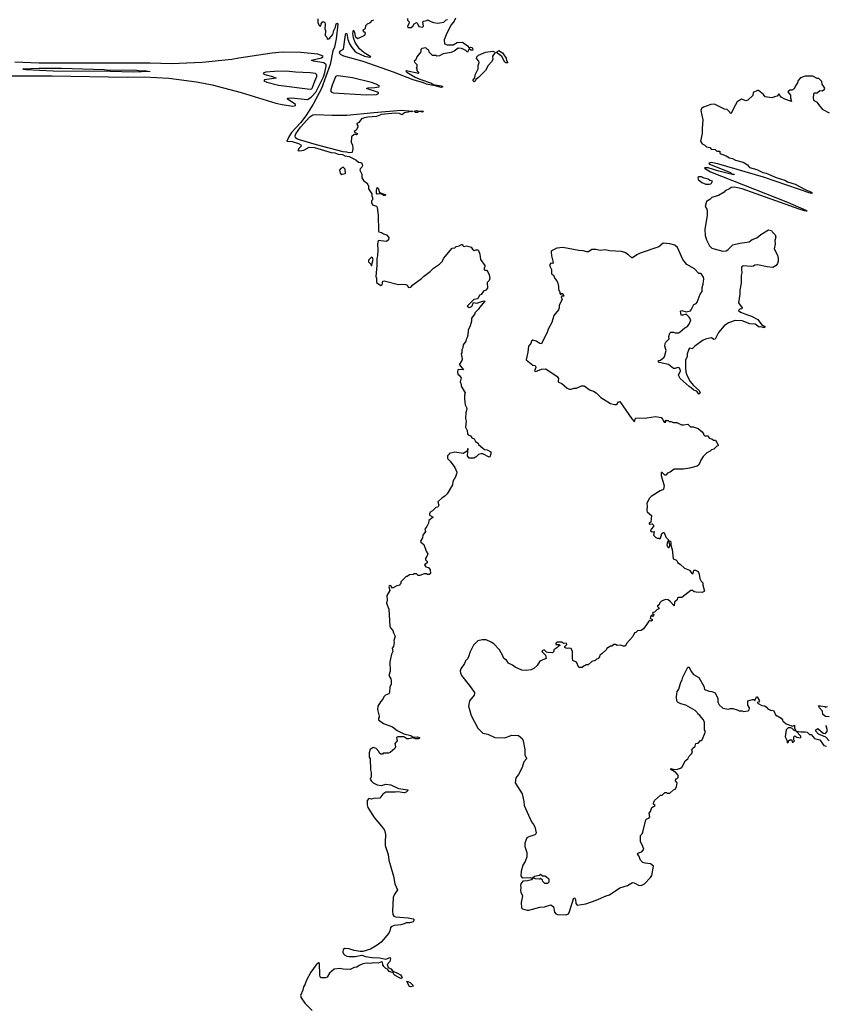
# Model space of a CAD drawing. Extents: x 1980017 to 2252640, y 74400 to 266395.
# Tile 261 of 388: x 2099582 to 2109063, y 207460 to 219032. Entities that reach past the tile are written whole.
import ezdxf

# ---------------------------------------------------------------- set-up
doc = ezdxf.new("R2010")
doc.units = 0

msp = doc.modelspace()

# ---------------------------------------------------------------- linework, layer by layer
at = {"layer": '0CON20XD'}
for points in [[(2104705, 219050), (2104690, 219015), (2104655, 218970), (2104602, 218875), (2104570, 218795), (2104575, 218750), (2104605, 218737), (2104675, 218738), (2104725, 218762), (2104785, 218769), (2104846, 218726), (2104865, 218700), (2104881, 218709), (2104898, 218705), (2104906, 218696), (2104907, 218673), (2104884, 218674), (2104865, 218690), (2104845, 218650), (2104825, 218670), (2104802, 218682), (2104773, 218693), (2104735, 218697), (2104688, 218662), (2104655, 218646), (2104561, 218629), (2104515, 218607), (2104485, 218603), (2104475, 218610), (2104435, 218610), (2104395, 218650), (2104390, 218675), (2104375, 218680), (2104355, 218700), (2104308, 218692), (2104298, 218682), (2104298, 218655), (2104248, 218595), (2104238, 218562), (2104220, 218545), (2104225, 218530), (2104248, 218505), (2104250, 218475), (2104242, 218468), (2104250, 218455), (2104250, 218435), (2104272, 218405), (2104269, 218401), (2104125, 218430), (2104122, 218425), (2104132, 218415), (2104232, 218355), (2104285, 218331), (2104421, 218285), (2104441, 218271), (2104535, 218253), (2104552, 218245), (2104552, 218238), (2104535, 218234), (2104481, 218251), (2104365, 218275), (2104330, 218290), (2104208, 218325), (2103976, 218416), (2103620, 218540), (2103393, 218603), (2103351, 218621), (2103339, 218645), (2103353, 218667), (2103386, 218685), (2103412, 218855), (2103415, 218868), (2103425, 218870), (2103439, 218799), (2103458, 218748), (2103484, 218704), (2103522, 218662), (2103542, 218645), (2103635, 218604), (2103695, 218590), (2103710, 218595), (2103631, 218641), (2103575, 218689), (2103526, 218765), (2103505, 218820), (2103497, 218865), (2103505, 218910), (2103516, 218886), (2103524, 218834), (2103555, 218812), (2103640, 218850), (2103648, 218875), (2103622, 218895), (2103618, 218912), (2103645, 218930), (2103650, 218965), (2103670, 218985), (2103705, 218998), (2103725, 219022), (2103745, 219032)], [(2103320, 218980), (2103301, 218805), (2103281, 218709), (2103264, 218665), (2103232, 218505), (2103129, 218225), (2103031, 218039), (2102954, 217915), (2102887, 217825), (2102776, 217705), (2102744, 217656), (2102722, 217605), (2102785, 217599), (2102858, 217578), (2102885, 217562), (2102892, 217545), (2102865, 217522), (2102850, 217495), (2102875, 217490), (2102920, 217500), (2102985, 217534), (2103045, 217528), (2103243, 217473), (2103285, 217469), (2103325, 217450), (2103375, 217447), (2103405, 217433), (2103454, 217424), (2103533, 217383), (2103565, 217358), (2103590, 217355), (2103602, 217345), (2103612, 217315), (2103603, 217297), (2103582, 217278), (2103580, 217265), (2103602, 217215), (2103603, 217173), (2103621, 217141), (2103670, 217105), (2103670, 217095), (2103680, 217085), (2103680, 217045), (2103720, 216985), (2103720, 216955), (2103730, 216945), (2103730, 216915), (2103718, 216902), (2103718, 216885), (2103730, 216855), (2103775, 216842), (2103783, 216823), (2103797, 216735), (2103798, 216545), (2103805, 216538), (2103835, 216531), (2103858, 216515), (2103894, 216504), (2103922, 216472), (2103918, 216445), (2103895, 216425), (2103795, 216438), (2103788, 216395), (2103793, 216326), (2103787, 216255), (2103778, 216225), (2103779, 216145), (2103767, 216015), (2103774, 215994), (2103776, 215945), (2103825, 215907), (2103843, 215915), (2103850, 215960), (2103865, 215962), (2104035, 215918), (2104075, 215922), (2104119, 215919), (2104135, 215912), (2104153, 215883), (2104180, 215890), (2104203, 215917), (2104305, 215989), (2104330, 216015), (2104408, 216072), (2104445, 216113), (2104515, 216160), (2104550, 216195), (2104564, 216225), (2104665, 216348), (2104695, 216352), (2104713, 216367), (2104746, 216374), (2104775, 216390), (2104785, 216390), (2104792, 216375), (2104805, 216368), (2104835, 216373), (2104887, 216357), (2104904, 216334), (2104925, 216318), (2104945, 216328), (2104965, 216328), (2104975, 216320), (2104992, 216275), (2104998, 216215), (2105048, 216145), (2105050, 216125), (2105042, 216115), (2105040, 216095), (2105048, 216088), (2105067, 216087), (2105085, 216070), (2105100, 216035), (2105108, 215995), (2105100, 215965), (2105078, 215942), (2105080, 215875), (2105060, 215855), (2105035, 215842), (2105006, 215804), (2104987, 215793), (2104965, 215752), (2104918, 215745), (2104840, 215665), (2104865, 215650), (2104895, 215662), (2104915, 215710), (2104955, 215701), (2105038, 215728), (2105050, 215725), (2104985, 215650), (2104975, 215630), (2104932, 215588), (2104930, 215575), (2104892, 215525), (2104892, 215488), (2104877, 215435), (2104853, 215385), (2104851, 215325), (2104843, 215295), (2104830, 215275), (2104827, 215255), (2104795, 215210), (2104792, 215175), (2104777, 215153), (2104778, 215115), (2104772, 215105), (2104782, 215048), (2104778, 215025), (2104752, 214985), (2104752, 214975), (2104797, 214915), (2104745, 214922), (2104732, 214915), (2104728, 214895), (2104732, 214865), (2104746, 214856), (2104772, 214822), (2104758, 214775), (2104772, 214745), (2104772, 214725), (2104817, 214645), (2104809, 214621), (2104810, 214575), (2104818, 214505), (2104833, 214473), (2104837, 214455), (2104827, 214415), (2104822, 214345), (2104829, 214315), (2104820, 214245), (2104843, 214205), (2104844, 214164), (2104853, 214153), (2104880, 214140), (2104896, 214116), (2104922, 214105), (2104938, 214075), (2104970, 214055), (2104975, 214040), (2105025, 213998), (2105045, 213982), (2105075, 213977), (2105120, 213955), (2105118, 213925), (2105106, 213894), (2105099, 213891), (2105025, 213928), (2105005, 213930), (2104975, 213920), (2104945, 213890), (2104935, 213890), (2104925, 213880), (2104865, 213880), (2104847, 213907), (2104848, 213955), (2104855, 213990), (2104845, 213990), (2104840, 213960), (2104795, 213934), (2104695, 213948), (2104630, 213935), (2104630, 213925), (2104612, 213905), (2104612, 213875), (2104643, 213843), (2104695, 213770), (2104718, 213715), (2104717, 213695), (2104705, 213660), (2104672, 213605), (2104668, 213565), (2104605, 213460), (2104579, 213431), (2104547, 213413), (2104498, 213365), (2104507, 213325), (2104496, 213304), (2104475, 213298), (2104432, 213258), (2104406, 213244), (2104397, 213225), (2104399, 213209), (2104440, 213185), (2104390, 213145), (2104388, 213115), (2104369, 213075), (2104342, 213045), (2104352, 213015), (2104322, 212975), (2104318, 212942), (2104291, 212905), (2104295, 212892), (2104332, 212865), (2104360, 212785), (2104380, 212755), (2104367, 212723), (2104352, 212705), (2104353, 212685), (2104370, 212665), (2104372, 212648), (2104340, 212625), (2104355, 212600), (2104385, 212592), (2104408, 212565), (2104410, 212525), (2104395, 212510), (2104375, 212510), (2104365, 212520), (2104335, 212520), (2104285, 212500), (2104265, 212500), (2104245, 212520), (2104215, 212520), (2104205, 212510), (2104163, 212507), (2104135, 212490), (2104125, 212490), (2104060, 212425), (2104060, 212405), (2104050, 212395), (2104050, 212385), (2104013, 212377), (2103965, 212350), (2103950, 212375), (2103935, 212382), (2103923, 212375), (2103921, 212365), (2103934, 212325), (2103899, 212265), (2103900, 212210), (2103892, 212175), (2103920, 212105), (2103934, 211904), (2103941, 211885), (2103966, 211855), (2103974, 211825), (2103996, 211785), (2103981, 211735), (2103984, 211714), (2103976, 211665), (2103961, 211645), (2103969, 211605), (2103951, 211575), (2103941, 211521), (2103934, 211485), (2103938, 211375), (2103922, 211325), (2103945, 211285), (2103950, 211265), (2103947, 211223), (2103933, 211187), (2103928, 211125), (2103920, 211110), (2103880, 211095), (2103860, 211075), (2103850, 211045), (2103823, 211017), (2103792, 210965), (2103787, 210925), (2103808, 210845), (2103808, 210835), (2103798, 210825), (2103798, 210805), (2103859, 210759), (2103963, 210723), (2104018, 210678), (2104095, 210641), (2104179, 210619), (2104205, 210600), (2104255, 210605), (2104280, 210595), (2104276, 210585), (2104265, 210582), (2104235, 210582), (2104205, 210591), (2104155, 210579), (2104132, 210582), (2104095, 210604), (2104025, 210602), (2104012, 210595), (2104020, 210555), (2103992, 210525), (2104000, 210485), (2103990, 210465), (2103935, 210420), (2103915, 210412), (2103855, 210410), (2103845, 210400), (2103825, 210400), (2103812, 210412), (2103805, 210430), (2103770, 210465), (2103735, 210478), (2103700, 210455), (2103688, 210415), (2103690, 210365), (2103700, 210345), (2103707, 210215), (2103713, 210185), (2103714, 210135), (2103702, 210105), (2103713, 210085), (2103735, 210064), (2103785, 210041), (2103835, 210032), (2103885, 210046), (2103945, 210040), (2104035, 209997), (2104142, 209982), (2104142, 209975), (2104126, 209955), (2104105, 209946), (2104025, 209958), (2103995, 209953), (2103885, 209955), (2103850, 209930), (2103815, 209884), (2103745, 209879), (2103715, 209871), (2103685, 209879), (2103666, 209855), (2103664, 209806), (2103675, 209774), (2103747, 209657), (2103835, 209553), (2103868, 209505), (2103880, 209455), (2103877, 209365), (2103879, 209325), (2103911, 209221), (2103920, 209155), (2103975, 208965), (2103990, 208875), (2104021, 208805), (2103982, 208745), (2103973, 208717), (2103963, 208555), (2103968, 208515), (2103978, 208498), (2103999, 208489), (2104149, 208475), (2104208, 208465), (2104219, 208455), (2104205, 208429), (2104165, 208418), (2104125, 208418), (2104102, 208405), (2104062, 208395), (2103983, 208387), (2103950, 208370), (2103940, 208360), (2103934, 208325), (2103920, 208295), (2103829, 208191), (2103785, 208155), (2103705, 208110), (2103615, 208081), (2103585, 208080), (2103515, 208093), (2103455, 208113), (2103405, 208116), (2103382, 208105), (2103378, 208075), (2103386, 208055), (2103400, 208040), (2103425, 208027), (2103455, 208021), (2103525, 208022), (2103605, 208038), (2103645, 208024), (2103725, 208011), (2103815, 208006), (2103885, 207992), (2103935, 208010), (2103941, 207995), (2103931, 207965), (2103902, 207928), (2103913, 207893), (2103945, 207879), (2103968, 207848), (2104015, 207829), (2104056, 207806), (2104075, 207785), (2104077, 207773), (2104065, 207765), (2104055, 207767), (2103995, 207797), (2103984, 207805), (2103971, 207831), (2103925, 207847), (2103905, 207875), (2103885, 207883), (2103862, 207905), (2103851, 207925), (2103847, 207955), (2103835, 207961), (2103795, 207943), (2103745, 207948), (2103705, 207940), (2103667, 207943), (2103615, 207936), (2103573, 207917), (2103545, 207896), (2103515, 207892), (2103465, 207868), (2103383, 207873), (2103345, 207883), (2103278, 207872), (2103225, 207828), (2103195, 207780), (2103175, 207772), (2103125, 207772), (2103115, 207782), (2103110, 207805), (2103105, 207940), (2103094, 207946), (2103065, 207923), (2103005, 207839), (2102954, 207745), (2102935, 207690), (2102916, 207664), (2102908, 207625), (2102883, 207565), (2102891, 207535), (2102935, 207475), (2103018, 207388)], [(2103088, 219042), (2103088, 218995), (2103105, 218958), (2103120, 218955), (2103127, 218985), (2103145, 219010), (2103158, 219008), (2103167, 218997), (2103172, 218975), (2103168, 218925), (2103178, 218905), (2103173, 218847), (2103190, 218825), (2103195, 218802), (2103220, 218805), (2103264, 218856), (2103274, 218905), (2103294, 218945), (2103300, 218985), (2103315, 218992), (2103320, 218980)], [(2104140, 219045), (2104140, 219025), (2104160, 219005), (2104157, 218983), (2104140, 218955), (2104145, 218940), (2104185, 218940), (2104202, 218955), (2104218, 218985), (2104245, 219000), (2104258, 218988), (2104275, 218952), (2104316, 218944), (2104328, 218955), (2104320, 219005), (2104330, 219015), (2104367, 219023), (2104375, 219030), (2104415, 219010), (2104445, 218998), (2104495, 218990), (2104567, 219003), (2104595, 219030), (2104610, 219035)], [(2102794, 218016), (2102825, 218023), (2102822, 218035), (2102737, 218095), (2102728, 218105), (2102730, 218110), (2102776, 218114), (2102965, 218092), (2103009, 218121), (2103061, 218179), (2103080, 218210), (2103151, 218359), (2103169, 218411), (2103184, 218485), (2103183, 218503), (2103155, 218523), (2103035, 218544), (2103010, 218555), (2103130, 218585), (2103146, 218594), (2103148, 218605), (2103085, 218625), (2102885, 218648), (2102665, 218650), (2102550, 218640), (2102159, 218581), (2102075, 218563), (2101725, 218530), (2101365, 218515), (2101115, 218521), (2100439, 218519), (2099805, 218522), (2099525, 218531)], [(2104925, 218302), (2104913, 218313), (2104913, 218327), (2104932, 218348), (2104936, 218385), (2104972, 218455), (2104971, 218495), (2104983, 218527), (2104980, 218545), (2104951, 218575), (2104954, 218596), (2104975, 218616), (2105055, 218651), (2105145, 218661), (2105163, 218653), (2105171, 218645), (2105140, 218605), (2105142, 218565), (2105128, 218535), (2105087, 218493), (2105057, 218435), (2104975, 218352), (2104942, 218328), (2104935, 218310), (2104925, 218302)], [(2105315, 218524), (2105295, 218526), (2105285, 218534), (2105249, 218599), (2105187, 218645), (2105189, 218655), (2105215, 218670), (2105255, 218644), (2105298, 218578), (2105303, 218553), (2105320, 218525), (2105315, 218524)], [(2099465, 218374), (2099965, 218373), (2100845, 218358), (2101045, 218361), (2101335, 218345), (2101661, 218301), (2101844, 218265), (2102185, 218178), (2102592, 218052), (2102665, 218035), (2102794, 218016)], [(2100915, 218416), (2100645, 218424), (2099975, 218428), (2099655, 218442), (2099630, 218445), (2099620, 218455), (2099805, 218464), (2100075, 218463), (2100575, 218447), (2100635, 218440), (2100935, 218441), (2101005, 218432), (2101045, 218436), (2101115, 218424), (2100915, 218416)], [(2102995, 218214), (2103015, 218221), (2103025, 218234), (2103049, 218311), (2103073, 218365), (2103075, 218385), (2103059, 218399), (2102995, 218408), (2102824, 218414), (2102715, 218425), (2102575, 218424), (2102474, 218416), (2102442, 218405), (2102448, 218395), (2102465, 218387), (2102555, 218364), (2102598, 218345), (2102460, 218325), (2102450, 218315), (2102486, 218296), (2102625, 218263), (2102995, 218214)], [(2103655, 218149), (2103775, 218154), (2103800, 218165), (2103800, 218175), (2103660, 218225), (2103677, 218233), (2103756, 218234), (2103805, 218242), (2103810, 218245), (2103808, 218255), (2103772, 218275), (2103715, 218295), (2103495, 218347), (2103325, 218374), (2103305, 218370), (2103295, 218360), (2103255, 218263), (2103236, 218195), (2103245, 218179), (2103265, 218174), (2103655, 218149)], [(2109102, 217935), (2109025, 217973), (2108976, 218035), (2108958, 218058), (2108919, 218079), (2108912, 218105), (2108918, 218165), (2108925, 218172), (2108956, 218174), (2108985, 218200), (2109015, 218194), (2109042, 218215), (2109045, 218228), (2109013, 218273), (2109012, 218305), (2108975, 218342), (2108955, 218342), (2108905, 218368), (2108845, 218370), (2108815, 218368), (2108761, 218349), (2108732, 218318), (2108725, 218290), (2108700, 218255), (2108685, 218220), (2108656, 218204), (2108635, 218202), (2108610, 218185), (2108642, 218145), (2108641, 218115), (2108655, 218070), (2108575, 218098), (2108531, 218121), (2108505, 218159), (2108486, 218134), (2108453, 218127), (2108426, 218114), (2108344, 218124), (2108323, 218153), (2108265, 218200), (2108255, 218200), (2108204, 218176), (2108198, 218142), (2108140, 218085), (2108115, 218080), (2108065, 218098), (2108015, 218067), (2107974, 217995), (2107945, 217930), (2107935, 217930), (2107930, 217945), (2107897, 217977), (2107865, 217982), (2107749, 218039), (2107705, 218037), (2107620, 218005), (2107595, 217990), (2107588, 217965), (2107613, 217855), (2107602, 217755), (2107603, 217695), (2107583, 217605), (2107603, 217573), (2107635, 217558), (2107655, 217538), (2107695, 217529), (2107711, 217511), (2107755, 217506), (2107775, 217486), (2107813, 217485), (2107812, 217465), (2107822, 217455), (2107885, 217430), (2107925, 217407), (2107960, 217400), (2107995, 217380), (2108086, 217356), (2108138, 217325), (2108160, 217295), (2108245, 217272), (2108317, 217235), (2108355, 217228), (2108475, 217176), (2108575, 217145), (2108605, 217127), (2108695, 217097), (2108821, 217031), (2108880, 217010), (2108902, 216995), (2108873, 216995), (2108325, 217182), (2107800, 217335), (2107715, 217352), (2107680, 217345), (2107690, 217335), (2107938, 217235), (2107958, 217218), (2107980, 217215), (2107975, 217210), (2107895, 217229), (2107800, 217250), (2107675, 217289), (2107635, 217290), (2107630, 217285), (2107700, 217245), (2108608, 216888), (2108823, 216795), (2108837, 216783), (2108806, 216784), (2108745, 216806), (2108075, 217043), (2107985, 217065), (2107945, 217061), (2107926, 217044), (2107875, 217020), (2107862, 217005), (2107795, 216967), (2107716, 216944), (2107695, 216920), (2107656, 216894), (2107637, 216835), (2107660, 216805), (2107664, 216785), (2107664, 216734), (2107633, 216565), (2107637, 216495), (2107653, 216445), (2107690, 216375), (2107716, 216346), (2107743, 216337), (2107845, 216312), (2107885, 216314), (2107905, 216326), (2107965, 216387), (2108045, 216406), (2108155, 216422), (2108193, 216447), (2108245, 216468), (2108294, 216506), (2108385, 216562), (2108420, 216555), (2108425, 216540), (2108460, 216505), (2108468, 216475), (2108458, 216435), (2108460, 216395), (2108448, 216338), (2108488, 216265), (2108497, 216225), (2108497, 216195), (2108488, 216165), (2108472, 216145), (2108435, 216119), (2108366, 216126), (2108255, 216149), (2108224, 216146), (2108206, 216134), (2108185, 216130), (2108085, 216141), (2108066, 216125), (2108064, 216095), (2108070, 216055), (2108061, 216025), (2108063, 215935), (2108047, 215855), (2108047, 215805), (2108030, 215705), (2108072, 215645), (2108070, 215635), (2108045, 215628), (2108030, 215615), (2108053, 215595), (2108135, 215562), (2108185, 215546), (2108258, 215508), (2108301, 215451), (2108342, 215425), (2108335, 215410), (2108295, 215422), (2108275, 215420), (2108225, 215452), (2108165, 215459), (2108075, 215494), (2107992, 215498), (2107915, 215468), (2107863, 215435), (2107796, 215354), (2107755, 215278), (2107740, 215275), (2107715, 215292), (2107655, 215283), (2107616, 215264), (2107517, 215195), (2107485, 215163), (2107455, 215170), (2107445, 215160), (2107429, 215105), (2107427, 215075), (2107409, 215031), (2107406, 214945), (2107411, 214895), (2107424, 214855), (2107462, 214781), (2107502, 214732), (2107570, 214675), (2107580, 214645), (2107565, 214632), (2107540, 214665), (2107525, 214670), (2107505, 214677), (2107476, 214706), (2107450, 214720), (2107346, 214816), (2107326, 214855), (2107349, 214905), (2107346, 214925), (2107335, 214939), (2107315, 214946), (2107285, 214934), (2107265, 214934), (2107208, 214978), (2107100, 215005), (2107090, 215015), (2107090, 215025), (2107115, 215030), (2107155, 215067), (2107166, 215085), (2107181, 215145), (2107166, 215195), (2107170, 215225), (2107178, 215242), (2107215, 215280), (2107213, 215307), (2107222, 215348), (2107235, 215358), (2107265, 215358), (2107285, 215350), (2107325, 215352), (2107345, 215362), (2107399, 215411), (2107430, 215425), (2107455, 215460), (2107470, 215505), (2107452, 215535), (2107415, 215570), (2107375, 215558), (2107355, 215560), (2107347, 215605), (2107365, 215614), (2107415, 215598), (2107465, 215612), (2107475, 215622), (2107505, 215686), (2107535, 215697), (2107545, 215711), (2107582, 215805), (2107603, 215837), (2107602, 215885), (2107617, 215923)], [(2103455, 217467), (2103426, 217476), (2103385, 217479), (2103070, 217560), (2102870, 217620), (2102840, 217630), (2102824, 217644), (2102819, 217665), (2102829, 217691), (2102882, 217768), (2102991, 217889), (2103027, 217913), (2103055, 217918), (2103255, 217908), (2103425, 217909), (2103745, 217942), (2104065, 217969), (2104200, 217955), (2104185, 217948), (2104165, 217952), (2104147, 217944), (2104105, 217939), (2104075, 217913), (2104045, 217931), (2103995, 217935), (2103836, 217916), (2103775, 217894), (2103675, 217888), (2103635, 217880), (2103601, 217865), (2103568, 217822), (2103545, 217810), (2103543, 217803), (2103556, 217786), (2103555, 217770), (2103538, 217732), (2103513, 217717), (2103523, 217703), (2103545, 217700), (2103552, 217685), (2103535, 217677), (2103515, 217683), (2103480, 217655), (2103478, 217588), (2103492, 217562), (2103498, 217515), (2103490, 217475), (2103485, 217472), (2103455, 217467)], [(2104235, 217941), (2104216, 217955), (2104245, 217963), (2104275, 217956), (2104315, 217957), (2104330, 217955), (2104315, 217944), (2104275, 217953), (2104257, 217943), (2104235, 217941)], [(2103365, 217210), (2103373, 217217), (2103410, 217225), (2103407, 217275), (2103385, 217298), (2103357, 217283), (2103340, 217265), (2103348, 217228), (2103365, 217210)], [(2107685, 217098), (2107705, 217102), (2107715, 217110), (2107725, 217136), (2107695, 217142), (2107675, 217156), (2107629, 217169), (2107595, 217185), (2107564, 217186), (2107553, 217177), (2107558, 217155), (2107599, 217119), (2107645, 217100), (2107685, 217098)], [(2103875, 216964), (2103857, 216965), (2103835, 216984), (2103783, 216983), (2103776, 216995), (2103774, 217024), (2103785, 217058), (2103795, 217052), (2103811, 217001), (2103879, 216979), (2103884, 216975), (2103875, 216964)], [(2107617, 215923), (2107624, 215985), (2107619, 216005), (2107595, 216042), (2107585, 216050), (2107565, 216050), (2107515, 216102), (2107424, 216154), (2107376, 216215), (2107314, 216355), (2107281, 216381), (2107225, 216397), (2107145, 216406), (2107095, 216361), (2106875, 216289), (2106835, 216270), (2106784, 216234), (2106775, 216233), (2106738, 216268), (2106695, 216294), (2106654, 216306), (2106515, 216316), (2106465, 216329), (2106405, 216321), (2106355, 216330), (2106305, 216330), (2106267, 216303), (2106247, 216303), (2106206, 216316), (2106155, 216319), (2105965, 216353), (2105894, 216346), (2105832, 216315), (2105828, 216305), (2105831, 216255), (2105853, 216177), (2105845, 216168), (2105825, 216170), (2105813, 216155), (2105812, 216135), (2105833, 216095), (2105832, 216045), (2105855, 216028), (2105871, 215991), (2105895, 215961), (2105906, 215936), (2105916, 215895), (2105915, 215860), (2105932, 215832), (2105932, 215815), (2105945, 215800), (2105952, 215818), (2105965, 215812), (2105977, 215783), (2105955, 215782), (2105948, 215775), (2105957, 215745), (2105924, 215676), (2105923, 215645), (2105916, 215624), (2105860, 215555), (2105836, 215474), (2105793, 215395), (2105782, 215355), (2105733, 215267), (2105717, 215223), (2105695, 215227), (2105652, 215255), (2105615, 215267), (2105598, 215255), (2105590, 215225), (2105564, 215195), (2105556, 215124), (2105533, 215035), (2105615, 214970), (2105637, 214967), (2105645, 214960), (2105647, 214945), (2105632, 214905), (2105648, 214898), (2105715, 214924), (2105765, 214928), (2105900, 214840), (2105916, 214816), (2105911, 214785), (2105915, 214772), (2105956, 214756), (2106015, 214700), (2106041, 214691), (2106065, 214690), (2106098, 214702), (2106125, 214702), (2106185, 214728), (2106217, 214727), (2106289, 214679), (2106326, 214666), (2106358, 214645), (2106412, 214592), (2106525, 214523), (2106575, 214508), (2106602, 214508), (2106621, 214539), (2106635, 214543), (2106775, 214342), (2106805, 214308), (2106812, 214315), (2106815, 214340), (2106823, 214347), (2106955, 214352), (2107055, 214370), (2107120, 214355), (2107138, 214338), (2107155, 214300), (2107178, 214302), (2107170, 214315), (2107175, 214330), (2107182, 214322), (2107205, 214320), (2107215, 214310), (2107235, 214310), (2107268, 214298), (2107305, 214298), (2107362, 214272), (2107385, 214270), (2107435, 214279), (2107465, 214248), (2107496, 214246), (2107555, 214227), (2107605, 214188), (2107620, 214165), (2107620, 214155), (2107635, 214140), (2107675, 214140), (2107685, 214112), (2107717, 214107), (2107735, 214090), (2107759, 214089), (2107790, 214035), (2107790, 214025), (2107775, 214020), (2107740, 213985), (2107715, 213978), (2107698, 213962), (2107657, 213943), (2107615, 213898), (2107589, 213855), (2107578, 213822), (2107560, 213795), (2107545, 213786), (2107455, 213761), (2107385, 213750), (2107275, 213750), (2107226, 213714), (2107195, 213702), (2107175, 213680), (2107165, 213680), (2107135, 213712), (2107120, 213710), (2107122, 213675), (2107156, 213555), (2107148, 213515), (2107140, 213505), (2107110, 213495), (2107005, 213428), (2106982, 213405), (2106952, 213345), (2106958, 213315), (2106952, 213265), (2106958, 213248), (2107008, 213205), (2107002, 213128), (2106982, 213115), (2106980, 213105), (2107017, 213107), (2107032, 213092), (2107032, 213075), (2107003, 213045), (2106998, 213025), (2107014, 213014), (2107040, 213015), (2107030, 212975), (2107058, 212945), (2107075, 212938), (2107095, 212940), (2107105, 212932), (2107115, 212940), (2107131, 212995), (2107145, 213006), (2107155, 213006), (2107175, 212952), (2107202, 212922), (2107202, 212908), (2107191, 212879), (2107190, 212855), (2107205, 212828), (2107215, 212830), (2107222, 212845), (2107222, 212865), (2107210, 212905), (2107215, 212910), (2107225, 212908), (2107236, 212895), (2107237, 212855), (2107250, 212805), (2107262, 212695), (2107293, 212683), (2107308, 212668), (2107312, 212652), (2107345, 212632), (2107395, 212587), (2107455, 212564), (2107482, 212522), (2107497, 212525), (2107505, 212562), (2107525, 212563), (2107557, 212545), (2107570, 212515), (2107578, 212465), (2107592, 212435), (2107612, 212415), (2107612, 212385), (2107632, 212315), (2107605, 212301), (2107535, 212303), (2107509, 212309), (2107490, 212325), (2107472, 212325), (2107365, 212240), (2107325, 212242), (2107315, 212238), (2107308, 212212), (2107277, 212185), (2107275, 212142), (2107226, 212196), (2107202, 212212), (2107174, 212216), (2107125, 212197), (2107103, 212175), (2107100, 212155), (2107080, 212145), (2107080, 212135), (2107098, 212115), (2107093, 212107), (2107072, 212098), (2107045, 212067), (2107024, 212066), (2107020, 212055), (2107035, 212040), (2107032, 212025), (2107025, 212018), (2107015, 212030), (2107005, 212030), (2106995, 212010), (2106993, 211993), (2107015, 211988), (2107015, 211972), (2107005, 211963), (2106985, 211970), (2106975, 211962), (2106954, 211926), (2106915, 211872), (2106887, 211853), (2106845, 211850), (2106825, 211830), (2106810, 211825), (2106788, 211782), (2106718, 211705), (2106699, 211671), (2106679, 211669), (2106645, 211683), (2106605, 211678), (2106585, 211688), (2106565, 211688), (2106542, 211668), (2106525, 211668), (2106495, 211650), (2106485, 211650), (2106478, 211632), (2106425, 211580), (2106400, 211565), (2106397, 211543), (2106378, 211522), (2106362, 211518), (2106345, 211500), (2106305, 211490), (2106265, 211450), (2106235, 211450), (2106228, 211442), (2106215, 211440), (2106195, 211420), (2106155, 211420), (2106125, 211480), (2106085, 211502), (2106080, 211525), (2106081, 211605), (2106065, 211642), (2106035, 211647), (2106015, 211640), (2106000, 211645), (2105990, 211655), (2105990, 211665), (2106012, 211688), (2106008, 211705), (2105972, 211702), (2105954, 211716), (2105905, 211716), (2105882, 211705), (2105885, 211690), (2105925, 211690), (2105930, 211675), (2105915, 211670), (2105895, 211648), (2105870, 211635), (2105860, 211625), (2105860, 211605), (2105845, 211592), (2105793, 211593), (2105775, 211600), (2105745, 211628), (2105725, 211620), (2105720, 211605), (2105762, 211565), (2105768, 211525), (2105697, 211493), (2105666, 211444), (2105625, 211408), (2105595, 211392), (2105535, 211382), (2105485, 211388), (2105405, 211422), (2105376, 211446), (2105329, 211469), (2105303, 211503), (2105272, 211525), (2105258, 211565), (2105222, 211625), (2105155, 211698), (2105125, 211718), (2105065, 211742), (2105017, 211743), (2104968, 211732), (2104915, 211680), (2104872, 211595), (2104862, 211555), (2104848, 211525), (2104823, 211497), (2104810, 211465), (2104768, 211402), (2104760, 211375), (2104762, 211355), (2104774, 211324), (2104865, 211212), (2104928, 211125), (2104929, 211111), (2104922, 211095), (2104868, 211025), (2104858, 210965), (2104889, 210855), (2104966, 210705), (2105025, 210646), (2105085, 210637), (2105165, 210597), (2105285, 210593), (2105365, 210622), (2105445, 210620), (2105488, 210585), (2105498, 210555), (2105518, 210455), (2105518, 210388), (2105540, 210355), (2105540, 210345), (2105509, 210311), (2105487, 210245), (2105445, 210160), (2105415, 210120), (2105407, 210065), (2105486, 209935), (2105509, 209845), (2105511, 209795), (2105598, 209605), (2105622, 209575), (2105638, 209545), (2105652, 209475), (2105650, 209465), (2105635, 209452), (2105565, 209430), (2105544, 209416), (2105520, 209355), (2105521, 209315), (2105544, 209245), (2105544, 209195), (2105522, 209138), (2105494, 209095), (2105476, 209025), (2105471, 208971), (2105482, 208952), (2105495, 208946), (2105585, 208949), (2105608, 208938), (2105597, 208923), (2105550, 208910), (2105495, 208908), (2105473, 208875), (2105468, 208855), (2105472, 208835), (2105468, 208795), (2105473, 208777), (2105490, 208735), (2105477, 208655), (2105480, 208595), (2105493, 208583), (2105545, 208566), (2105565, 208566), (2105695, 208601), (2105750, 208605), (2105825, 208628), (2105856, 208606), (2105869, 208545), (2105885, 208524), (2105905, 208514), (2106005, 208513), (2106031, 208525), (2106045, 208552), (2106095, 208712), (2106105, 208709), (2106114, 208694), (2106120, 208645), (2106135, 208624), (2106235, 208643), (2106357, 208683), (2106475, 208736), (2106514, 208746), (2106635, 208828), (2106725, 208856), (2106785, 208890), (2106805, 208888), (2106865, 208856), (2106895, 208859), (2106925, 208877), (2106998, 208952), (2107013, 208975), (2107030, 209085), (2106995, 209112), (2106935, 209118), (2106905, 209128), (2106880, 209155), (2106860, 209205), (2106844, 209224), (2106850, 209235), (2106898, 209255), (2106916, 209284), (2106900, 209335), (2106878, 209368), (2106880, 209445), (2106900, 209465), (2106907, 209483), (2106943, 209627), (2106955, 209640), (2106975, 209648), (2106990, 209665), (2106982, 209705), (2106997, 209725), (2107013, 209775), (2107050, 209795), (2107033, 209813), (2107030, 209825), (2107042, 209855), (2107115, 209920), (2107135, 209920), (2107165, 209950), (2107185, 209950), (2107195, 209940), (2107225, 209940), (2107265, 209980), (2107285, 209988), (2107302, 210015), (2107310, 210065), (2107290, 210085), (2107290, 210095), (2107295, 210110), (2107305, 210110), (2107320, 210125), (2107320, 210155), (2107296, 210186), (2107235, 210221), (2107235, 210232), (2107275, 210220), (2107315, 210224), (2107359, 210241), (2107372, 210255), (2107405, 210320), (2107436, 210344), (2107450, 210375), (2107478, 210405), (2107488, 210425), (2107483, 210447)], [(2103715, 216140), (2103737, 216215), (2103728, 216235), (2103715, 216240), (2103680, 216205), (2103680, 216185), (2103708, 216158), (2103715, 216140)], [(2107483, 210447), (2107490, 210465), (2107520, 210495), (2107530, 210525), (2107555, 210530), (2107585, 210560), (2107595, 210560), (2107605, 210570), (2107637, 210653), (2107638, 210675), (2107632, 210685), (2107632, 210772), (2107618, 210805), (2107576, 210856), (2107554, 210874), (2107545, 210890), (2107520, 210915), (2107410, 210975), (2107352, 210992), (2107315, 211013), (2107306, 211025), (2107300, 211075), (2107309, 211135), (2107329, 211165), (2107351, 211245), (2107368, 211275), (2107376, 211305), (2107435, 211422), (2107445, 211422), (2107458, 211408), (2107473, 211373), (2107502, 211335), (2107563, 211303), (2107625, 211198), (2107631, 211161), (2107685, 211139), (2107716, 211136), (2107755, 211120), (2107786, 211056), (2107788, 211015), (2107793, 211003), (2107805, 210980), (2107845, 210940), (2107915, 210928), (2107934, 210936), (2107965, 210937), (2108015, 210922), (2108038, 210908), (2108075, 210908), (2108095, 210900), (2108145, 210910), (2108157, 210923), (2108160, 210945), (2108140, 210975), (2108140, 211025), (2108195, 211042), (2108212, 211042), (2108225, 211030), (2108230, 211045), (2108242, 211075), (2108250, 211075), (2108278, 211025), (2108265, 211010), (2108252, 211008), (2108260, 210995), (2108305, 210971), (2108335, 210968), (2108355, 210956), (2108375, 210934), (2108414, 210914), (2108426, 210916), (2108445, 210908), (2108465, 210862), (2108532, 210825), (2108548, 210805), (2108550, 210785), (2108565, 210780), (2108590, 210755), (2108665, 210730), (2108690, 210740), (2108688, 210705), (2108710, 210670), (2108685, 210678), (2108662, 210702), (2108645, 210708), (2108615, 210708), (2108590, 210685), (2108581, 210605), (2108598, 210565), (2108602, 210532), (2108620, 210545), (2108620, 210555), (2108635, 210570), (2108658, 210568), (2108663, 210543), (2108675, 210540), (2108688, 210555), (2108680, 210565), (2108682, 210605), (2108693, 210617), (2108718, 210598), (2108755, 210593), (2108765, 210600), (2108765, 210610), (2108710, 210670), (2108765, 210661), (2108815, 210662), (2108837, 210657), (2108865, 210630), (2108885, 210630), (2108925, 210586), (2108985, 210568), (2109035, 210501), (2109065, 210496)], [(2109098, 210838), (2109055, 210842), (2109020, 210865), (2109018, 210905), (2108982, 210945), (2108972, 210968), (2108995, 210970), (2109045, 210960), (2109055, 210950), (2109062, 210958), (2109078, 210962)], [(2109098, 210558), (2109058, 210598), (2108971, 210635), (2108941, 210671), (2108938, 210685), (2108965, 210700), (2109025, 210648), (2109055, 210642), (2109076, 210675), (2109060, 210735), (2109065, 210740)], [(2105755, 208880), (2105732, 208902), (2105728, 208918), (2105705, 208940), (2105687, 208933), (2105646, 208934), (2105610, 208945), (2105633, 208967), (2105692, 208978), (2105705, 208988), (2105725, 208970), (2105755, 208970), (2105775, 208960), (2105800, 208935), (2105800, 208895), (2105785, 208882), (2105755, 208880)], [(2104175, 207666), (2104165, 207671), (2104131, 207729), (2104135, 207734), (2104171, 207715), (2104202, 207685), (2104205, 207674), (2104175, 207666)]]:
    msp.add_lwpolyline(points, dxfattribs=at)

doc.saveas('drawing.dxf')
